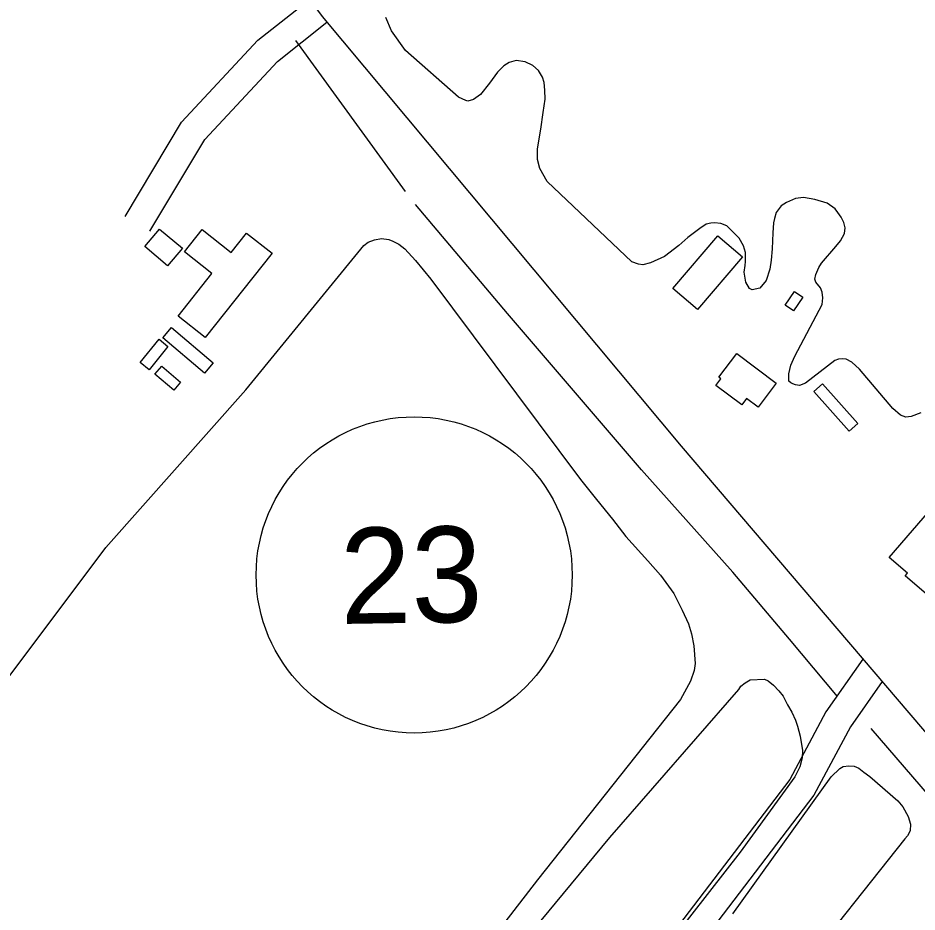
# Model space of a CAD drawing. Extents: x 3767014 to 3805179, y 361544 to 387384.
# Drawn here: x 3793208 to 3794147, y 368663 to 369596 of the extents above; entities that cross this region are included whole.
import ezdxf

# ---------------------------------------------------------------- set-up
doc = ezdxf.new("R2010")
doc.units = 0
for name, color, linetype in [('V-BLDG-OTLN', 7, 'Continuous'), ('V-RIVR-EDGE', 7, 'Continuous'), ('V-ROAD-CNTR', 7, 'Continuous'), ('V-ROAD-IDEN', 7, 'Continuous'), ('V-SITE-VEGE', 7, 'Continuous'), ('V-TOPO-SHOR', 7, 'Continuous')]:
    doc.layers.add(name, color=color, linetype=linetype)

msp = doc.modelspace()

# ---------------------------------------------------------------- linework, layer by layer
at = {"layer": 'V-BLDG-OTLN'}
for points in [[(3793364.293, 369337.435), (3793340.528, 369357.446), (3793355.898, 369375.698), (3793379.663, 369355.687)], [(3793400.203, 369375.245), (3793430.616, 369351.126), (3793446.787, 369371.518), (3793473.349, 369350.45), (3793403.529, 369262.415), (3793375.137, 369284.93), (3793410.387, 369329.378), (3793381.804, 369352.047)], [(3793917.446, 369291.683), (3793891.79, 369313.572), (3793938.878, 369368.751), (3793964.531, 369346.86)], [(3794009.188, 369296.383), (3794018.981, 369310.496), (3794027.472, 369304.603), (3794017.681, 369290.491)], [(3793368.264, 369272.923), (3793411.96, 369235.979), (3793402.832, 369225.18), (3793359.136, 369262.128)], [(3793364.641, 369253.221), (3793344.884, 369228.944), (3793335.674, 369236.44), (3793355.431, 369260.717)], [(3793963.759, 369192.144), (3793936.562, 369212.499), (3793941.86, 369219.577), (3793939.867, 369221.068), (3793958.445, 369245.889), (3793999.648, 369215.053), (3793980.844, 369189.924), (3793968.828, 369198.914)], [(3793358.202, 369232.758), (3793377.88, 369216.083), (3793370.677, 369207.582), (3793351, 369224.258)], [(3794048.088, 369214.336), (3794085.009, 369172.892), (3794075.834, 369164.719), (3794038.913, 369206.16)], [(3794257.727, 369057.803), (3794206.205, 368998.276), (3794199.197, 369004.342), (3794176.262, 368977.841), (3794134.523, 369013.966), (3794136.715, 369016.499), (3794117.629, 369033.016), (3794166.452, 369089.426), (3794176.776, 369080.491), (3794188.4, 369093.922), (3794183.188, 369098.433), (3794192.039, 369108.661), (3794197.155, 369104.233), (3794200.123, 369107.658)]]:
    msp.add_lwpolyline(points, close=True, dxfattribs=at)
at = {"layer": 'V-RIVR-EDGE'}
msp.add_spline([(3785266.865, 377529.211), (3785342.8, 377494.248), (3785391.258, 377467.439), (3785439.72, 377442.249), (3785475.246, 377418.707), (3785525.316, 377389.469), (3785575.383, 377359.422), (3785621.413, 377331.811), (3785722.351, 377269.288), (3785796.661, 377231.094), (3785852.385, 377199.415), (3785928.324, 377166.069), (3785964.678, 377149.804), (3786028.506, 377124.576), (3786060.018, 377113.175), (3786092.316, 377092.068), (3786117.34, 377073.405), (3786135.083, 377053.143), (3786154.458, 377039.347), (3786176.258, 377024.735), (3786206.946, 377006.867), (3786256.211, 376979.248), (3786328.098, 376942.677), (3786374.949, 376919.917), (3786491.265, 376862.208), (3786553.467, 376833.749), (3786619.713, 376805.279), (3786729.589, 376759.718), (3786796.656, 376736.099), (3786845.136, 376718.187), (3786867.767, 376712.469), (3787003.51, 376661.992), (3787089.16, 376631.048), (3787163.496, 376603.367), (3787230.559, 376578.13), (3787257.223, 376568.359), (3787300.044, 376551.27), (3787354.992, 376532.533), (3787409.127, 376512.181), (3787544.074, 376466.558), (3787612.756, 376442.126), (3787657.197, 376425.841), (3787730.724, 376398.162), (3787781.63, 376380.244), (3787834.96, 376361.511), (3787891.524, 376341.961), (3787940, 376322.432), (3787998.976, 376297.215), (3788050.697, 376281.721), (3788117.768, 376259.719), (3788176.757, 376240.164), (3788221.198, 376223.879), (3788259.981, 376209.226), (3788406.252, 376164.383), (3788541.215, 376125.23), (3788606.67, 376104.041), (3788679.39, 376077.173), (3788748.889, 376055.974), (3788871.693, 376005.528), (3788969.454, 375966.467), (3789047.013, 375933.926), (3789119.723, 375903.014), (3789155.253, 375881.09), (3789182.716, 375867.274), (3789214.225, 375854.256), (3789257.04, 375834.74), (3789281.286, 375828.21), (3789303.105, 375821.686), (3789328.955, 375809.491), (3789367.724, 375789.177), (3789414.577, 375767.225), (3789468.708, 375745.255), (3789509.105, 375728.981), (3789555.157, 375710.266), (3789585.849, 375694.015), (3789620.578, 375675.328), (3789681.97, 375646.062), (3789753.859, 375610.3), (3789792.633, 375591.603), (3789842.712, 375566.408), (3789897.64, 375539.584), (3789938.019, 375516.03), (3789968.727, 375506.25), (3790004.289, 375497.265), (3790030.972, 375494.773), (3790047.128, 375487.455), (3790077.007, 375469.589), (3790124.633, 375433.077), (3790192.442, 375382.768), (3790252.165, 375332.478), (3790290.91, 375302.459), (3790337.741, 375271.611), (3790406.357, 375220.491), (3790469.329, 375175.855), (3790570.248, 375106.054), (3790647.751, 375050.868), (3790691.367, 375028.115), (3790744.667, 374997.251), (3790806.838, 374955.852), (3790873.863, 374915.249), (3790932, 374877.903), (3791002.231, 374825.97), (3791052.265, 374782.175), (3791082.927, 374753.793), (3791131.331, 374705.149), (3791170.05, 374664.616), (3791192.631, 374638.681), (3791220.891, 374620.01), (3791288.67, 374557.569), (3791322.577, 374533.223), (3791362.944, 374504.817), (3791396.042, 374480.473), (3791434.785, 374449.645), (3791482.407, 374411.517), (3791534.052, 374365.291), (3791646.192, 374254.216), (3791707.514, 374196.644), (3791738.968, 374161.791), (3791773.65, 374123.694), (3791803.497, 374092.888), (3791829.321, 374070.18), (3791830.912, 374059.662), (3791837.316, 374032.958), (3791849.409, 374017.562), (3791884.123, 373992.405), (3791930.977, 373971.262), (3791954.393, 373955.838), (3791993.134, 373924.202), (3792026.979, 373874.785), (3792047.912, 373836.722), (3792063.186, 373799.482), (3792086.509, 373746.857), (3792112.249, 373690.181), (3792141.261, 373648.864), (3792158.993, 373624.558), (3792177.552, 373607.528), (3792214.702, 373586.409), (3792255.083, 373563.665), (3792301.119, 373538.48), (3792346.34, 373510.871), (3792382.671, 373485.71), (3792422.225, 373455.689), (3792479.537, 373411.875), (3792548.144, 373356.711), (3792619.168, 373298.307), (3792672.431, 373252.077), (3792709.534, 373212.357), (3792750.656, 373162.113), (3792839.385, 373068.08), (3792888.572, 373008.92), (3792945.027, 372945.699), (3792999.062, 372884.91), (3793053.898, 372820.884), (3793149.89, 372720.363), (3793208.761, 372653.092), (3793261.195, 372598.777), (3793315.232, 372538.796), (3793358.792, 372493.399), (3793409.592, 372432.618), (3793462.809, 372367.787), (3793498.283, 372323.219), (3793536.997, 372280.26), (3793578.124, 372232.443), (3793604.724, 372196.792), (3793668.438, 372125.466), (3793703.128, 372090.604), (3793760.41, 372034.66), (3793806.384, 371984.404), (3793839.438, 371942.268), (3793939.427, 371823.136), (3793981.333, 371763.186), (3794029.674, 371688.662), (3794050.609, 371651.408), (3794073.177, 371620.62), (3794178.796, 371488.535), (3794237.625, 371404.28), (3794268.243, 371358.106), (3794301.293, 371314.353), (3794332.724, 371269.794), (3794395.613, 371192), (3794429.476, 371149.862), (3794472.201, 371093.953), (3794523.788, 371024.274), (3794601.175, 370922.181), (3794640.679, 370871.942), (3794687.421, 370805.509), (3794733.389, 370752.828), (3794829.339, 370635.323), (3794895.463, 370557.521), (3794959.948, 370470.826), (3795013.158, 370403.569), (3795070.394, 370329.023), (3795159.854, 370203.448), (3795225.98, 370126.454), (3795296.13, 370041.363), (3795379.18, 369940.065), (3795459.001, 369841.201), (3795508.163, 369772.337), (3795554.103, 369708.333), (3795661.315, 369566.538), (3795715.338, 369500.897), (3795762.105, 369444.169), (3795798.366, 369390.703), (3795915.247, 369234.327), (3795963.601, 369165.465), (3796028.082, 369077.153), (3796043.387, 369052.853), (3796054.672, 369037.459), (3796077.242, 369007.48), (3796148.213, 368927.239), (3796183.677, 368878.627), (3796226.382, 368814.631), (3796275.531, 368740.105), (3796314.222, 368688.25), (3796353.714, 368633.158), (3796401.268, 368567.533), (3796456.873, 368487.33), (3796513.292, 368409.551), (3796545.533, 368365.8), (3796626.113, 368246.716), (3796670.449, 368188.377), (3796704.298, 368140.578), (3796751.041, 368074.145), (3796787.308, 368023.105), (3796838.907, 367958.278), (3796844.528, 367942.09), (3796845.295, 367925.104), (3796846.094, 367921.059), (3796852.559, 367919.425), (3796863.071, 367918.59), (3796875.166, 367904.003), (3796903.398, 367874.01), (3796931.629, 367844.017), (3796952.579, 367812.424), (3796982.392, 367767.87), (3797007.371, 367730.606), (3797037.194, 367690.095), (3797062.185, 367657.684), (3797075.869, 367631.77), (3797095.223, 367609.078), (3797126.665, 367569.372), (3797156.484, 367527.244), (3797212.099, 367451.085), (3797254.808, 367388.706), (3797302.183, 367327.228)], degree=3, dxfattribs=at)
at = {"layer": 'V-ROAD-CNTR'}
for points in [[(3791404.527, 373151.671), (3791660.516, 372713.842), (3792136.668, 371894.067), (3792507.247, 371257.682), (3792834.497, 370691.612), (3793099.465, 370240.01), (3793240.341, 370004.682), (3793395.849, 369772.169), (3793525.807, 369597.512), (3793900.433, 369149.176), (3794176.851, 368825.688), (3794559.952, 368376.983)], [(3793319.92, 369388.86), (3793378.941, 369487.418), (3793458.49, 369572.87), (3793512.078, 369615.23)], [(3793345.658, 369373.446), (3793403.055, 369469.292), (3793478.888, 369550.754), (3793530.682, 369591.694)], [(3794090.262, 368927.022), (3794051.659, 368871.953), (3794013.783, 368801.131), (3793771.257, 368483.31), (3793483.693, 368113.76), (3793460.049, 368080.307)], [(3794110.388, 368903.469), (3794077.261, 368856.213), (3794039.099, 368784.853), (3793795.021, 368464.998), (3793507.793, 368095.882), (3793484.547, 368062.991)]]:
    msp.add_lwpolyline(points, dxfattribs=at)
at = {"layer": 'V-ROAD-IDEN'}
msp.add_circle((3793621.722, 369014.782), 165, dxfattribs=at)
at = {"layer": 'V-SITE-VEGE'}
for points in [[(3793961.025, 369366.32), (3793948.223, 369379.169), (3793942.073, 369381.492), (3793935.405, 369382.274), (3793931.3, 369382.024), (3793926.68, 369381.008), (3793920.002, 369376.404), (3793907.41, 369366.936), (3793897.906, 369358.49), (3793883.26, 369346.975), (3793868.625, 369340.335), (3793860.413, 369338.555), (3793855.797, 369339.077), (3793849.133, 369341.4), (3793760.538, 369425.458), (3793752.87, 369438.811), (3793750.323, 369448.305), (3793750.343, 369459.336), (3793753.976, 369479.853), (3793756.575, 369497.29), (3793758.4, 369511.396), (3793758.158, 369520.631), (3793757.407, 369528.841), (3793755.623, 369534.231), (3793751.531, 369541.166), (3793745.641, 369546.308), (3793737.441, 369550.429), (3793728.208, 369551.729), (3793720.764, 369549.692), (3793715.372, 369546.112), (3793708.687, 369539.454), (3793700.456, 369527.928), (3793690.943, 369516.145), (3793683.492, 369511.03), (3793677.846, 369509.246), (3793675.54, 369510.02), (3793668.106, 369513.366), (3793612.791, 369562.215), (3793597.954, 369582.511), (3793592.082, 369596.632)], [(3794150.754, 369183.814), (3794140.741, 369180.241), (3794135.097, 369179.485), (3794129.455, 369181.547), (3794121.519, 369188.488), (3794086.711, 369229.346), (3794078.773, 369236.8), (3794072.879, 369239.889), (3794068.518, 369240.155), (3794064.926, 369239.905), (3794061.076, 369238.629), (3794030.247, 369214.836), (3794024.085, 369212.54), (3794019.983, 369213.058), (3794017.163, 369214.09), (3794015.113, 369215.12), (3794013.065, 369216.918), (3794013.079, 369224.617), (3794014.894, 369233.845), (3794019.014, 369243.075), (3794047.852, 369297.143), (3794048.378, 369303.813), (3794047.877, 369309.713), (3794045.833, 369314.336), (3794041.227, 369320.244), (3794040.209, 369323.58), (3794041.243, 369328.196), (3794044.336, 369335.629), (3794047.168, 369340.241), (3794062.079, 369357.655), (3794066.966, 369363.547), (3794071.085, 369370.977), (3794071.865, 369376.875), (3794070.337, 369382.522), (3794067.525, 369388.17), (3794064.201, 369393.052), (3794061.129, 369396.905), (3794052.933, 369402.821), (3794040.113, 369406.438), (3794028.318, 369408.771), (3794019.85, 369407.503), (3794010.351, 369403.417), (3794004.957, 369399.838), (3793999.812, 369393.177), (3793998.006, 369386.767), (3793996.969, 369382.153), (3793996.181, 369371.893), (3793995.376, 369354.964), (3793994.586, 369343.165), (3793993.025, 369333.935), (3793989.412, 369321.884), (3793982.472, 369314.202), (3793974.515, 369312.423), (3793971.953, 369313.711), (3793967.861, 369320.387), (3793966.344, 369330.908), (3793967.38, 369337.832), (3793967.646, 369341.936), (3793967.665, 369351.171), (3793965.627, 369358.101), (3793961.025, 369366.32)], [(3793156.757, 368853.245), (3793299.65, 369043.25), (3793445.961, 369207.827), (3793569.132, 369358.581), (3793573.763, 369362.04), (3793580.314, 369364.337), (3793587.638, 369365.863), (3793595.338, 369364.694), (3793599.571, 369363.144), (3793605.73, 369360.049), (3793611.882, 369355.029), (3793623.029, 369343.069), (3793639.17, 369323.392), (3793795.534, 369114.307), (3793812.056, 369093.477), (3793828.966, 369073.028), (3793842.796, 369054.897), (3793865.859, 369029.428), (3793878.925, 369014.381), (3793892.755, 368995.478), (3793901.58, 368978.128), (3793908.101, 368963.865), (3793911.162, 368953.455), (3793913.833, 368940.741), (3793914.953, 368922.248), (3793914.169, 368914.933), (3793910.294, 368903.769), (3793899.857, 368884.915), (3793750.419, 368696.464), (3793648.082, 368564.157)], [(3793705.922, 368595.629), (3793826, 368740.613), (3793960.738, 368895.196), (3793962.672, 368898.659), (3793967.298, 368902.116), (3793972.699, 368905.188), (3793987.338, 368905.93), (3793991.186, 368904.381), (3793996.955, 368899.747), (3794002.335, 368893.959), (3794006.947, 368888.171), (3794011.551, 368879.304), (3794016.159, 368871.591), (3794019.995, 368863.11), (3794021.908, 368856.941), (3794024.585, 368846.536), (3794027.251, 368831.509), (3794026.852, 368823.807), (3794024.521, 368814.564), (3794019.108, 368804.177), (3793961.947, 368725.323), (3793778.518, 368490.329)], [(3793954.453, 368661.001), (3794057.021, 368804.007), (3794066.305, 368812.866), (3794069.782, 368814.789), (3794075.574, 368815.551), (3794080.976, 368815.154), (3794085.992, 368813.215), (3794091.386, 368808.959), (3794097.555, 368804.314), (3794126.659, 368779.015), (3794131.767, 368772.867), (3794137.513, 368762.805), (3794139.891, 368754.797), (3794139.516, 368747.875), (3794136.805, 368742.475), (3794133.917, 368739.253), (3794020.331, 368596.024)]]:
    msp.add_lwpolyline(points, dxfattribs=at)
at = {"layer": 'V-TOPO-SHOR'}
for p, q in [((3793612.599, 369414.976), (3793498.007, 369572.496)), ((3794191.491, 368746.628), (3794098.896, 368854.607))]:
    msp.add_line(p, q, dxfattribs=at)
msp.add_lwpolyline([(3794063.806, 368888.024), (3794013.771, 368947.58), (3793954.346, 369017.597), (3793859.166, 369124.445), (3793719.113, 369287.58), (3793623.173, 369401.513)], dxfattribs=at)

# ---------------------------------------------------------------- texts
at = {"layer": 'V-ROAD-IDEN'}
msp.add_text('23', height=100.0005, rotation=0.9073, dxfattribs=at).set_placement((3793544.964, 368963.56))

doc.saveas('drawing.dxf')
